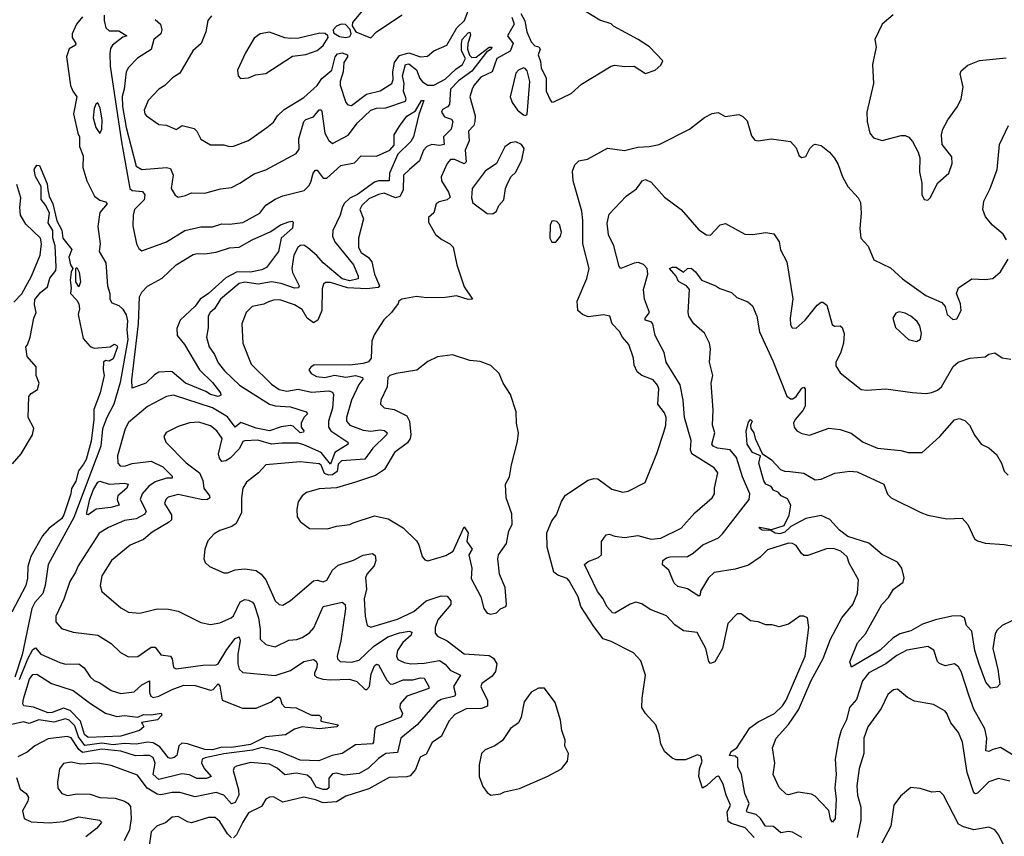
# Model space of a CAD drawing. Extents: x 1245515 to 1420776, y 606314 to 671314.
# Tile 366 of 385: x 1401275 to 1406435, y 644271 to 648549. Entities that reach past the tile are written whole.
import ezdxf

# ---------------------------------------------------------------- set-up
doc = ezdxf.new("R2010")
doc.units = 0

msp = doc.modelspace()

# ---------------------------------------------------------------- linework, layer by layer
at = {"layer": '0CON10XD'}
for points in [[(1401718.1, 648571.9), (1401717.2, 648545), (1401727.1, 648507.1), (1401745, 648491.3), (1401795, 648490), (1401836.7, 648465), (1401815, 648457.1), (1401761.2, 648415), (1401751.4, 648398.6), (1401747.4, 648372.6), (1401750, 648305), (1401808.9, 647908.9), (1401852.8, 647665), (1401865, 647653.9), (1401918.7, 647648.7), (1401931.6, 647631.6), (1401928, 647605), (1401877.1, 647555), (1401870.4, 647525), (1401868.8, 647468.8), (1401887.7, 647375), (1401899.6, 647349.6), (1401915, 647337.9), (1402045, 647386), (1402140, 647445), (1402225.5, 647464.5), (1402285, 647464.6), (1402335, 647479.2), (1402375, 647477.3), (1402445, 647487.1), (1402534.2, 647535), (1402565, 647577.5), (1402615, 647608.9), (1402654, 647626), (1402765.8, 647654.2), (1402791.5, 647678.5), (1402801.5, 647698.5), (1402812.9, 647745), (1402825, 647761.2), (1402835, 647760.4), (1402865, 647719.5), (1402885, 647719.6), (1402958.2, 647785), (1403030.5, 647799.5), (1403065, 647836), (1403145, 647833.4), (1403214.7, 647865), (1403237.9, 647892.1), (1403238.3, 647945), (1403265, 647991.8), (1403305, 648043.6), (1403349.4, 648070.6), (1403381.4, 648125), (1403393.3, 648125), (1403367.2, 648052.8), (1403339.2, 647935), (1403325, 647911.1), (1403257.3, 647845), (1403213.6, 647745), (1403211.4, 647705), (1403155, 647705.6), (1403135, 647697.4), (1403045, 647633.9), (1403005, 647614.5), (1402975, 647585.9), (1402965, 647563.5), (1402955.2, 647525), (1402916.8, 647445), (1402914.7, 647415), (1402927.6, 647385), (1403025, 647264.5), (1403049.7, 647205), (1403049.2, 647190.8), (1403005, 647180.7), (1402965, 647191.7), (1402865.8, 647275), (1402833.1, 647313.1), (1402785, 647354), (1402765, 647367.5), (1402745, 647366.5), (1402732.9, 647355), (1402712.8, 647315), (1402701.6, 647245), (1402704.2, 647225), (1402739.6, 647155), (1402736.9, 647145), (1402715, 647142.5), (1402646.2, 647166.2), (1402595, 647176.1), (1402525, 647163.7), (1402455, 647173.3), (1402425, 647167.4), (1402327.7, 647085), (1402295.7, 647034.3), (1402272.9, 647015), (1402263.3, 646995), (1402262.3, 646935), (1402254.6, 646885), (1402268.8, 646835), (1402295.4, 646795), (1402315, 646750.6), (1402349.4, 646709.4), (1402426.8, 646635), (1402584.3, 646534.3), (1402615, 646525.6), (1402695, 646521), (1402777.1, 646495), (1402784.4, 646485), (1402763.6, 646465), (1402751.2, 646435), (1402751.2, 646415), (1402764.5, 646395), (1402762.5, 646387.5), (1402745, 646385.4), (1402708.8, 646418.8), (1402695, 646423.9), (1402645, 646416.2), (1402585, 646395.2), (1402515, 646409.5), (1402435, 646438.1), (1402405, 646414.1), (1402365, 646467.6), (1402286.4, 646516.4), (1402082.2, 646582.2), (1402045, 646574.4), (1401945, 646523.3), (1401845, 646438.5), (1401828.1, 646405), (1401788.5, 646265), (1401790, 646225), (1401802.2, 646212.2), (1401825, 646210.3), (1401865, 646224.1), (1401965, 646236.6), (1402026.2, 646206.2), (1402075, 646157.3), (1402075, 646146.7), (1402045, 646146.6), (1401985, 646127.5), (1401952.2, 646105), (1401917.1, 646065), (1401907.1, 646035), (1401938.3, 645975), (1401931.5, 645958.5), (1401885.9, 645934.1), (1401825, 645926.2), (1401740.8, 645889.2), (1401691.8, 645858.2), (1401582.2, 645687.8), (1401567.1, 645655), (1401538.4, 645605), (1401506.6, 645513.4), (1401464.8, 645424.8), (1401464.4, 645394.4), (1401495, 645360.4), (1401555, 645340), (1401685, 645324.2), (1401755, 645281.4), (1401803.3, 645233.3), (1401845, 645211.5), (1401895, 645212.5), (1401965, 645261.2), (1401985, 645261.5), (1402015, 645221.8), (1402065.6, 645215), (1402075, 645200), (1402082.2, 645155), (1402095, 645149.2), (1402235, 645167.1), (1402305, 645168.5), (1402315.3, 645175), (1402360.7, 645249.3), (1402405, 645306.9), (1402425, 645315.4), (1402430.3, 645295), (1402419.2, 645225), (1402418.4, 645175), (1402425, 645147.1), (1402445, 645129.6), (1402615, 645113.1), (1402695, 645140), (1402763.7, 645186.3), (1402815, 645196.5), (1402828.3, 645188.3), (1402834.4, 645175), (1402833.3, 645155), (1402819.5, 645125), (1402820.6, 645115), (1402831.2, 645105), (1402864.6, 645094.6), (1402905, 645091.4), (1403003.7, 645093.7), (1403041.7, 645081.7), (1403085, 645040), (1403095, 645040), (1403108.8, 645055), (1403117.2, 645122.8), (1403135, 645163.5), (1403145, 645172.1), (1403155, 645170), (1403198.8, 645088.8), (1403218.1, 645068.1), (1403235, 645069.1), (1403285, 645090.1), (1403335, 645090.2), (1403375, 645100.8), (1403395, 645099.7), (1403420.3, 645055), (1403420, 645045), (1403304.3, 645005.7), (1403269, 644965), (1403267.9, 644945), (1403281, 644915), (1403274.7, 644895), (1403175, 644857.4), (1403145, 644846.8), (1403136.2, 644835), (1403130.4, 644765), (1403124.7, 644755.3), (1403035, 644750.7), (1402965, 644705.4), (1402913.3, 644695), (1402842.9, 644667.1), (1402745, 644669.3), (1402637.5, 644715), (1402545, 644735.6), (1402495, 644722.6), (1402345, 644703.6), (1402247.1, 644682.9), (1402232.3, 644675), (1402228.4, 644655), (1402243.9, 644623.9), (1402278.2, 644585), (1402255, 644573.6), (1402204.1, 644574.1), (1402165, 644593.8), (1402125, 644598.6), (1402005, 644569.2), (1401974.6, 644595), (1401985.2, 644655), (1401975, 644684.5), (1401955, 644695.2), (1401923.5, 644693.5), (1401882.8, 644692.8), (1401805, 644717.1), (1401705, 644726.7), (1401605, 644709.8), (1401585.8, 644725), (1401545, 644786.9), (1401525, 644794.7), (1401425, 644781.1), (1401354, 644745), (1401315, 644711.9), (1401265, 644687.5)], [(1402280.4, 648569.6), (1402261.4, 648545), (1402250, 648485), (1402227.1, 648425), (1402183.1, 648385), (1402115, 648269.4), (1402075.8, 648245), (1402036, 648204), (1402004.7, 648185.3), (1401948.6, 648125), (1401927.5, 648075), (1401930.8, 648055), (1401940, 648045), (1402005, 647999.2), (1402045, 647995.7), (1402095, 647974.2), (1402126.1, 647993.9), (1402189.7, 647979.7), (1402204, 647965), (1402225, 647923.8), (1402275, 647892.5), (1402345, 647894), (1402375, 647884.2), (1402395, 647885.7), (1402475, 647915.6), (1402570, 647985), (1402605, 648011.4), (1402627.1, 648045), (1402661.2, 648078.8), (1402765, 648141.9), (1402835, 648203.4), (1402858.7, 648241.3), (1402911, 648285), (1402927.8, 648355), (1402940.5, 648369.5), (1402965, 648374.9), (1402994.1, 648365), (1402993.5, 648355), (1402973.5, 648325), (1402970.5, 648275), (1402955.2, 648225), (1402955.2, 648205.2), (1402984.7, 648114.7), (1402995, 648102.5), (1403015, 648099.4), (1403092, 648158), (1403165, 648177.1), (1403225, 648215.5), (1403233, 648235), (1403230.9, 648275), (1403239, 648325), (1403265, 648361.8), (1403315, 648375.8), (1403375.4, 648354.6), (1403411.7, 648358.3), (1403446, 648385), (1403514.2, 648415), (1403567.1, 648507.1), (1403605.9, 648545), (1403625, 648595.5)], [(1403070, 648595), (1403020, 648535), (1403017, 648517), (1403037.5, 648485), (1403105, 648456.7), (1403115.5, 648454.5), (1403145.5, 648484.5), (1403280, 648575)], [(1403901, 648581), (1403922.2, 648542.3), (1403933.1, 648485), (1403955, 648433.3), (1403975, 648412.5), (1403996.4, 648406.4), (1404002.5, 648395), (1403992.5, 648365), (1404005, 648330), (1404008.8, 648295), (1404033.8, 648245), (1404034.4, 648175), (1404056.7, 648125), (1404065, 648116.7)], [(1404065, 648116.7), (1404075, 648118.8), (1404165, 648162.2), (1404219.4, 648210.6), (1404375, 648305.8), (1404395, 648310.8), (1404445, 648304.3), (1404495, 648306.2), (1404555, 648266.7), (1404605.8, 648284.2), (1404635, 648310), (1404646.1, 648333.9), (1404576.8, 648406.8), (1404516.7, 648445), (1404387.5, 648515), (1404375, 648527.5), (1404316.1, 648546.1), (1404235.9, 648595.9)], [(1405852.9, 648575), (1405795.7, 648525), (1405756.2, 648445), (1405764.2, 648405), (1405744.1, 648314.1), (1405750, 648215), (1405714.3, 648065), (1405717.1, 648015), (1405731.2, 647955), (1405749.5, 647929.5), (1405795, 647915.8), (1405895, 647942), (1405915, 647942), (1405935, 647934), (1405955, 647911.2), (1405984.3, 647855), (1405993.1, 647825), (1405991.2, 647751.2), (1406003, 647693), (1406003.9, 647633.9), (1406015, 647607.5), (1406035, 647603.3)], [(1401605, 648564.4), (1401573.8, 648525), (1401551.2, 648475), (1401550.3, 648455), (1401570, 648425), (1401568.6, 648415), (1401534.2, 648395.8), (1401521.1, 648355), (1401541.7, 648205), (1401553.3, 648175), (1401575.4, 648145), (1401556.7, 648055), (1401580, 647955), (1401587.9, 647935), (1401589.4, 647885), (1401607.4, 647835), (1401606.5, 647775), (1401627.8, 647705), (1401667.3, 647625), (1401695, 647603.8), (1401725.7, 647595), (1401732.9, 647585), (1401695, 647538.1), (1401684.2, 647465), (1401696.7, 647375), (1401691.1, 647335), (1401727.2, 647275), (1401735.5, 647155), (1401747.5, 647115), (1401748.1, 647085), (1401758.8, 647065), (1401795, 647051.4), (1401815, 647032.2), (1401833.4, 647003.4), (1401840.5, 646970.5), (1401836.9, 646925), (1401842.8, 646872.8), (1401801.3, 646648.7), (1401769.3, 646535), (1401732.6, 646465), (1401708.7, 646405), (1401699.7, 646315), (1401559.6, 645940.4), (1401425.4, 645695), (1401409.6, 645585), (1401396.8, 645543.2), (1401354.7, 645495), (1401338.2, 645465), (1401288, 645222), (1401249.1, 645105)], [(1401985, 648550), (1402012.7, 648525), (1402020, 648495), (1402014.2, 648475), (1401977.5, 648445), (1401965, 648392.2), (1401892.2, 648347.7), (1401845, 648297.8), (1401833.8, 648275), (1401823.5, 648185), (1401813.1, 648146.9), (1401814.9, 648095), (1401833.9, 647985), (1401885, 647782.2), (1401915, 647764.6), (1402045, 647774.6), (1402065, 647768.6), (1402079.2, 647735), (1402070, 647665), (1402089.5, 647629.5), (1402105, 647620), (1402145, 647628.1), (1402175, 647642.2), (1402245, 647640), (1402327.6, 647662.4), (1402385, 647670.5), (1402428.2, 647691.8), (1402505, 647741.8), (1402565, 647761.9), (1402725, 647847.1), (1402739.5, 647870.5), (1402738.6, 647925), (1402765.3, 648015), (1402775, 648025.9), (1402815, 648039.7), (1402845, 648076.1), (1402855, 648076.1), (1402858, 648068), (1402874.7, 647955), (1402895, 647916.5), (1402915, 647901.1), (1402996.6, 647943.4), (1403045, 648007.9), (1403115, 648075.2), (1403145, 648085.2), (1403195, 648087.1), (1403297.5, 648122.5), (1403300, 648135), (1403286.4, 648175), (1403291, 648215), (1403281.3, 648255), (1403296.8, 648315), (1403315, 648317.2), (1403355.6, 648285.6), (1403371.7, 648241.7), (1403385.8, 648224.2), (1403415, 648206.4), (1403445, 648205.5), (1403505, 648237), (1403560.2, 648289.8), (1403596.1, 648313.9), (1403611.7, 648345), (1403591.5, 648385), (1403590.7, 648425), (1403595, 648445.8), (1403625, 648480.8), (1403635, 648482.9), (1403637.5, 648467.5), (1403623.9, 648425), (1403621.5, 648395), (1403633.1, 648363.1), (1403645, 648350.4), (1403668, 648352), (1403735, 648405.2), (1403748.9, 648405), (1403746, 648395), (1403721, 648379), (1403645, 648279.4), (1403575, 648228), (1403533.7, 648185), (1403527.8, 648105), (1403517.6, 648092.4), (1403490.9, 648079.1), (1403485.7, 648065), (1403500.8, 648040.8), (1403537.8, 648027.7), (1403546.1, 648015), (1403536.5, 647975), (1403495.8, 647935), (1403500, 647895), (1403475, 647890.6), (1403435, 647894.4), (1403408.7, 647885), (1403391.7, 647865), (1403371.3, 647808.7), (1403317.8, 647765), (1403286.1, 647735), (1403284.9, 647655), (1403267.4, 647622.6), (1403245, 647616.1), (1403185, 647640.3), (1403155, 647632.9), (1403105, 647610), (1403068.5, 647575), (1403058.5, 647555), (1403077.8, 647505), (1403050.4, 647405), (1403050.9, 647355), (1403065, 647328.5), (1403103.4, 647303.4), (1403120.3, 647280.3), (1403135.4, 647215), (1403160.9, 647155), (1403154.7, 647145.3), (1403095, 647138.3), (1402993.8, 647143.8), (1402905, 647172.4), (1402877.9, 647172.1), (1402867.3, 647162.7), (1402861.1, 647138.9), (1402858.2, 647025), (1402838.2, 646975), (1402815, 646960.8), (1402782.5, 646985), (1402755, 647030.4), (1402715.6, 647055), (1402637.8, 647082.2), (1402605, 647080.4), (1402579, 647071), (1402555, 647058.9), (1402494, 647046), (1402462.2, 647015), (1402440, 646955), (1402444.7, 646854.7), (1402489.1, 646745), (1402595, 646638.8), (1402635, 646610.9), (1402675, 646603.1), (1402735, 646613.6), (1402805, 646597.4), (1402895, 646605.2), (1402915, 646598.5), (1402920, 646585), (1402914.2, 646514.2), (1402894.4, 646445), (1402892.9, 646415), (1402905.9, 646395), (1402994.7, 646335), (1402996.9, 646325), (1402927.7, 646282.3), (1402905, 646220.4), (1402855, 646282), (1402765, 646322.3), (1402735, 646330.9), (1402649.8, 646330.2), (1402595.2, 646324.8), (1402523.4, 646346.6), (1402455, 646343.1), (1402445, 646338.5), (1402427.1, 646302.9), (1402378.4, 646251.6), (1402355, 646237.3), (1402335, 646234.6), (1402321.6, 646251.6), (1402316.4, 646275), (1402335.7, 646355.7), (1402308.5, 646395), (1402275, 646420.8), (1402215, 646440), (1402165, 646437.5), (1402105, 646417.1), (1402043.5, 646386.5), (1402030.6, 646365), (1402040.5, 646335), (1402148.1, 646228.1), (1402217.9, 646175), (1402234.7, 646135), (1402240.3, 646095), (1402270.5, 646055), (1402271.6, 646045), (1402259.2, 646035), (1402235, 646033.9), (1402105, 646062.4), (1402053.1, 646046.9), (1402040.6, 646035), (1402033.8, 646015), (1402070.3, 645955), (1402070.3, 645929.7), (1402055, 645914.6), (1401968.9, 645865), (1401925, 645825.5), (1401855, 645795.7), (1401756, 645715), (1401705.7, 645635), (1401696.9, 645585), (1401705, 645554), (1401805, 645467.5), (1401845, 645445.7), (1401905, 645440), (1401995, 645461.9), (1402055, 645461.4), (1402105, 645450), (1402225, 645390.6), (1402275, 645380), (1402325, 645389.5), (1402383.1, 645415), (1402395, 645425.7), (1402431.2, 645498.8), (1402455, 645511.5), (1402475, 645508.9), (1402495, 645497.9), (1402504.1, 645485), (1402527.5, 645415), (1402536.3, 645355), (1402535, 645304), (1402565.4, 645275.4), (1402615, 645263.8), (1402685, 645298.5), (1402727.2, 645302.8), (1402755, 645312.5), (1402795, 645337.8), (1402817.2, 645362.8), (1402865.3, 645474.7), (1402965, 645497.8), (1402981.1, 645485), (1402982.7, 645462.7), (1402958.4, 645295), (1402938.8, 645215), (1402941, 645201), (1402955, 645186.9), (1403015, 645184), (1403055, 645193.8), (1403129.5, 645265), (1403205, 645315.2), (1403265, 645336.8), (1403316.5, 645346.5), (1403330.6, 645340.6), (1403326.5, 645325), (1403283, 645287), (1403255.2, 645245), (1403249.7, 645215), (1403257.6, 645197.6), (1403290.9, 645180.9), (1403325, 645175.3), (1403395, 645177.3), (1403475, 645192.5), (1403505, 645172.9), (1403531.5, 645141.5), (1403586, 645115), (1403548.4, 645055), (1403558.8, 645015), (1403555.6, 645005), (1403485, 644988.4), (1403462.9, 644975), (1403357.9, 644855), (1403272.9, 644785), (1403255, 644710.5), (1403195, 644705.3), (1403155, 644678.9), (1403102.8, 644627.2), (1403055, 644599.8), (1402975, 644591.1), (1402935, 644602.2), (1402915, 644598.3), (1402896.1, 644575), (1402895.7, 644525), (1402885, 644516.2), (1402865, 644515.8), (1402828.7, 644528.7), (1402803.6, 644573.6), (1402782.1, 644592.1), (1402725, 644602.4), (1402665, 644593.4), (1402625, 644627.3), (1402585, 644648.6), (1402485, 644657.9), (1402410.8, 644639.2), (1402399.2, 644630.8), (1402393.6, 644615), (1402421.4, 644515), (1402424, 644486), (1402405, 644447.8), (1402385, 644440.5), (1402345, 644485.8), (1402305, 644500.8), (1402195, 644477.8), (1402115, 644500.5), (1402075, 644501), (1402015, 644488.4), (1401995, 644491.8), (1401943.7, 644523.7), (1401892, 644592), (1401755, 644642.4), (1401684.3, 644654.3), (1401595, 644649.1), (1401545, 644658.7), (1401505, 644652.5), (1401484.5, 644625), (1401472.9, 644555), (1401475, 644522.5), (1401496.2, 644495), (1401525.4, 644485.4), (1401576.9, 644493.1), (1401645, 644491.5), (1401695, 644474), (1401775, 644470), (1401824.8, 644454.8), (1401842.7, 644445), (1401856.5, 644426.5), (1401858.8, 644365), (1401850, 644305), (1401823.1, 644246.9)], [(1403855, 648561.6), (1403866.8, 648525), (1403831.8, 648465), (1403861.1, 648425), (1403845.5, 648384.4), (1403775.9, 648345), (1403750.7, 648275), (1403692.1, 648247.9), (1403655.3, 648205), (1403646.1, 648185), (1403634.7, 648145), (1403661.5, 648045), (1403661.1, 648015), (1403655.3, 647994.7), (1403627.9, 647965), (1403631.6, 647915), (1403609.1, 647865), (1403615, 647804.5), (1403605, 647794.4), (1403555, 647816.4), (1403533.3, 647816.7), (1403516.2, 647795), (1403483.9, 647725), (1403485.9, 647705), (1403522.4, 647645), (1403531.5, 647618.5), (1403515, 647605.2), (1403472.9, 647595), (1403457.1, 647585), (1403445, 647536.9), (1403417.2, 647512.8), (1403417.7, 647487.7), (1403454.3, 647424.3), (1403487.1, 647397.1), (1403530, 647375), (1403547, 647357), (1403565.8, 647265), (1403605, 647150), (1403647.5, 647085), (1403625, 647083.1), (1403565, 647102.5), (1403505, 647092.8), (1403407.8, 647092.2), (1403355, 647099), (1403277.5, 647085), (1403262.5, 647075), (1403258.7, 647061.3), (1403224.4, 647015), (1403183.1, 646976.9), (1403132.6, 646897.4), (1403120.6, 646865), (1403116.6, 646776.6), (1403103.7, 646756.3), (1403075, 646747.3), (1403005, 646740), (1402819.4, 646740.6), (1402800.8, 646729.2), (1402791.5, 646715), (1402802.7, 646695), (1402830.4, 646680.4), (1402875, 646674), (1402925, 646687.6), (1402985, 646676.7), (1403035, 646685.2), (1403072.2, 646675), (1403073.5, 646665), (1403052.1, 646637.9), (1403014.2, 646555), (1402988, 646465), (1402987.7, 646445), (1403005, 646424.7), (1403075, 646399.3), (1403115, 646393.4), (1403165, 646399.8), (1403186.7, 646396.7), (1403200.8, 646385), (1403197.8, 646375), (1403125.8, 646305), (1403083.8, 646246.2), (1402961.4, 646238.6), (1402945, 646220.7), (1402938.4, 646181.6), (1402915, 646164), (1402895, 646162.1), (1402872.4, 646172.4), (1402855.2, 646215), (1402845, 646221.7), (1402745, 646232.7), (1402565, 646216.7), (1402526.2, 646175), (1402464.5, 646125.5), (1402444.6, 646095.4), (1402437.1, 646045), (1402437.3, 645967.3), (1402410.3, 645909.7), (1402386.8, 645893.2), (1402325, 645872.5), (1402295, 645856), (1402261.7, 645818.3), (1402246.2, 645775), (1402240, 645725), (1402246.7, 645705), (1402270, 645685), (1402345, 645650.8), (1402365, 645652), (1402405, 645667.1), (1402455, 645671.9), (1402515, 645663.1), (1402540.8, 645645), (1402565.5, 645615), (1402615, 645504.2), (1402635, 645485.7), (1402655, 645481.9), (1402695, 645505.7), (1402815, 645608.6), (1402835, 645613.3), (1402865, 645604.5), (1402885, 645612.5), (1402914.6, 645665), (1402945, 645690.8), (1403025, 645717.3), (1403075.6, 645744.4), (1403125, 645753.1), (1403138.2, 645741.8), (1403141.6, 645715), (1403132.5, 645687.5), (1403095.3, 645644.7), (1403086.8, 645625), (1403092.6, 645565), (1403080.6, 645515), (1403085.5, 645425), (1403096, 645375), (1403115.8, 645365.8), (1403255, 645407.7), (1403341.7, 645448.3), (1403405, 645504.2), (1403485, 645531.4), (1403515, 645529.5), (1403535.4, 645505), (1403535.3, 645485), (1403466.2, 645405), (1403451.9, 645365), (1403452, 645335), (1403465, 645318.8), (1403515.4, 645295.4), (1403605, 645226.1), (1403735, 645218.5), (1403758.1, 645205), (1403775.5, 645175), (1403768.9, 645135), (1403750.6, 645109.4), (1403697.6, 645072.4), (1403692.7, 645055), (1403700, 645035), (1403727.1, 644985), (1403727.2, 644952.8), (1403695, 644940.2), (1403615, 644938.1), (1403555, 644908.8), (1403525.2, 644874.8), (1403485.5, 644795), (1403437.7, 644762.3), (1403405, 644701.9), (1403374.7, 644685.3), (1403349, 644621), (1403321.9, 644588.1), (1403305, 644582.5), (1403211.7, 644578.3), (1403105, 644520.3), (1402985, 644481.5), (1402935, 644451.6), (1402865, 644445.7), (1402825, 644462.9), (1402765, 644476.7), (1402655, 644449.2), (1402605, 644478.1), (1402585, 644476.9), (1402565, 644465.8), (1402542.2, 644427.8), (1402475, 644393.3), (1402444.8, 644345.2), (1402411.7, 644278.3), (1402395, 644263.5)], [(1402985, 648456.2), (1403005, 648460), (1403012.5, 648475), (1403007.5, 648497.5), (1402983.6, 648523.6), (1402960, 648525), (1402935, 648515.7), (1402917.5, 648495), (1402920.7, 648480.7), (1402951.2, 648461.2), (1402985, 648456.2)], [(1402431.7, 648241.7), (1402475, 648244), (1402510.3, 648259.7), (1402565, 648267.1), (1402705, 648357.5), (1402775, 648365.7), (1402835, 648387.5), (1402865, 648413.8), (1402892.5, 648455), (1402890, 648465), (1402876.4, 648476.4), (1402847.7, 648477.7), (1402737.7, 648452.3), (1402695, 648449.6), (1402665, 648454.5), (1402585, 648483.6), (1402535, 648475.6), (1402505, 648452), (1402459.2, 648375), (1402416.2, 648285), (1402420, 648255), (1402431.7, 648241.7)], [(1406035, 647603.3), (1406047.5, 647615), (1406086.7, 647695), (1406144.2, 647745.8), (1406162, 647795), (1406160, 647830), (1406109.4, 647895), (1406105.4, 647945), (1406113.1, 647975), (1406139.1, 648025), (1406189.5, 648095), (1406209.5, 648135), (1406220, 648195), (1406204.3, 648265), (1406209.3, 648280.7), (1406245, 648310), (1406305, 648335.8), (1406445, 648348.8)], [(1403925, 648046.7), (1403935, 648052.5), (1403949.6, 648225), (1403935, 648281.2), (1403925, 648293.8), (1403915, 648296.2), (1403888.8, 648285), (1403875, 648268.8), (1403846.2, 648145), (1403856, 648115), (1403884, 648075), (1403915, 648050), (1403925, 648046.7)], [(1401695, 647953.3), (1401705.7, 647975), (1401706.8, 648025), (1401697.1, 648085), (1401685, 648112.9), (1401675, 648107.1), (1401665, 648084.2), (1401660.2, 648035), (1401675, 647984.2), (1401695, 647953.3)], [(1405124.2, 644265), (1405076.7, 644315), (1405005, 644337.8), (1404988.4, 644348.4), (1404982.7, 644397.3), (1405000, 644435), (1404977.3, 644487.3), (1404961.8, 644545), (1404941.8, 644581.8), (1404935, 644586.5), (1404925, 644581.8), (1404875, 644534.7), (1404854.1, 644524.1), (1404835.3, 644585), (1404838.8, 644625), (1404851.8, 644665), (1404845, 644690), (1404827, 644697), (1404765, 644672.5), (1404715, 644670.8), (1404695, 644680), (1404653.8, 644715), (1404636, 644755), (1404626.7, 644805), (1404608.5, 644855), (1404554.5, 644915), (1404536.4, 644945), (1404537.5, 644995), (1404555.6, 645115), (1404530.7, 645190.7), (1404492.1, 645232.1), (1404375, 645291.4), (1404333.3, 645305), (1404285, 645370), (1404216.9, 645475), (1404201.6, 645525), (1404155, 645610), (1404145, 645621.9), (1404095, 645638.2), (1404075, 645655.6), (1404040, 645785), (1404038.7, 645861.3), (1404065, 645923.3), (1404088.8, 645955), (1404114.4, 646025.6), (1404135, 646057.5), (1404255, 646137.5), (1404285, 646146), (1404305, 646144.2), (1404379.4, 646089.4), (1404436.8, 646073.2), (1404465, 646078.6), (1404554, 646125), (1404614.4, 646275.6), (1404651.5, 646388.5), (1404661.5, 646425), (1404663.8, 646465), (1404655, 646490), (1404619.6, 646535), (1404624.6, 646615), (1404618.5, 646635), (1404595, 646662), (1404535.6, 646685), (1404512.2, 646705), (1404495, 646740), (1404491.5, 646775), (1404467.6, 646847.6), (1404434.4, 646885), (1404418.1, 646915), (1404380, 646955), (1404367.5, 646995), (1404335, 647002), (1404255, 646992.5), (1404225, 647004.2), (1404201.2, 647025), (1404196.2, 647075), (1404247.4, 647192.6), (1404260, 647245), (1404226.2, 647375), (1404226.6, 647496.6), (1404220.7, 647545), (1404175.6, 647705), (1404172.9, 647755), (1404185, 647788.8), (1404205, 647808.8), (1404251.7, 647818.3), (1404355, 647875.8), (1404445, 647864.5), (1404515, 647881.8), (1404575, 647884.3), (1404627.5, 647895), (1404785, 647975.6), (1404865, 648036.2), (1404905, 648056.7), (1404935, 648062.5), (1404971.7, 648041.7), (1405045, 648052.5), (1405065, 648042.5), (1405088.3, 648018.3), (1405111.2, 647941.2), (1405128.3, 647918.3), (1405145, 647914.2), (1405215, 647924.2), (1405315, 647910), (1405345, 647877.5), (1405360, 647835), (1405375, 647826.7), (1405395, 647832.5), (1405416.4, 647873.6), (1405435, 647892.5), (1405445, 647897.5), (1405475, 647890), (1405520, 647855), (1405545, 647823.8), (1405565, 647790), (1405586.9, 647725), (1405615.8, 647675), (1405668.8, 647615), (1405681.7, 647591.7), (1405685.8, 647535), (1405678.8, 647455), (1405683.8, 647405), (1405722.3, 647362.3), (1405751.7, 647291.7), (1405839.7, 647249.7), (1405902.1, 647192.1), (1406023.3, 647103.3), (1406107.9, 647067.9), (1406125, 647046), (1406136.2, 647005), (1406165, 646978.2), (1406187.3, 646982.7), (1406210, 647025), (1406205, 647061.2), (1406184.5, 647115), (1406195.6, 647145), (1406265, 647191.4), (1406335, 647188), (1406375, 647194), (1406415, 647227.5), (1406456.2, 647295)], [(1406446.7, 647395), (1406428.8, 647425), (1406372.8, 647472.8), (1406336.3, 647516.3), (1406323.6, 647555), (1406328.1, 647598.1), (1406361.1, 647665), (1406398, 647765), (1406410, 647895), (1406457.8, 647995)], [(1403755, 647532), (1403773.8, 647545), (1403786.7, 647575), (1403812.5, 647605), (1403822, 647665), (1403833.8, 647695), (1403851.7, 647728.3), (1403875, 647750), (1403906.7, 647815), (1403919.4, 647875), (1403905.5, 647895.5), (1403875, 647908.8), (1403847, 647903), (1403817.9, 647882.1), (1403774.1, 647795.9), (1403714, 647755), (1403646.7, 647665), (1403643.9, 647616.1), (1403649.5, 647589.5), (1403725, 647534.2), (1403755, 647532)], [(1401237.8, 646222.3), (1401282.5, 646275), (1401342.7, 646375), (1401348.7, 646408.7), (1401320.5, 646465), (1401323.8, 646575), (1401335, 646590.4), (1401369, 646611), (1401378, 646645), (1401362.3, 646685), (1401360.9, 646730.9), (1401313.8, 646785), (1401307.5, 646835), (1401316.7, 646845), (1401330, 646885), (1401350, 646985), (1401361.9, 647015), (1401352.2, 647055), (1401355, 647082.5), (1401385, 647120), (1401420.8, 647149.2), (1401433.3, 647195), (1401464.3, 647235.7), (1401466.7, 647255), (1401461.1, 647365), (1401448.6, 647405), (1401448.8, 647445), (1401424.4, 647485), (1401431.2, 647535), (1401412.3, 647575), (1401387, 647607), (1401387.5, 647675), (1401358.3, 647728.3), (1401351.1, 647765), (1401365, 647787.5), (1401378.5, 647785), (1401419.1, 647689.1), (1401423.2, 647656.8), (1401430, 647625), (1401449.3, 647585), (1401469.7, 647495), (1401496.1, 647446.1), (1401501.3, 647405), (1401549.4, 647345), (1401533.3, 647305), (1401540.8, 647265), (1401553.3, 647245), (1401544.4, 647225.6), (1401539.2, 647185), (1401544.6, 647145), (1401541.1, 647115), (1401575, 647080), (1401585, 647060), (1401588.8, 647035), (1401582.5, 647005), (1401608.3, 646878.3), (1401645, 646837.5), (1401665, 646827.5), (1401750, 646835), (1401770.8, 646849.2), (1401785, 646842.5), (1401787.4, 646835), (1401765, 646772.2), (1401745, 646760.5), (1401725, 646764), (1401714.5, 646755), (1401712.5, 646715), (1401718.8, 646685), (1401696.7, 646595), (1401663.1, 646506.9), (1401663.3, 646455), (1401649.5, 646340.5), (1401624.2, 646245), (1401609.3, 646220.7), (1401583.9, 646186.1), (1401569.2, 646130.9), (1401546.8, 646093.2), (1401543.3, 646065), (1401506.8, 645955), (1401494.1, 645935), (1401429.6, 645885), (1401395.6, 645844.4), (1401332.9, 645737.1), (1401317.5, 645685), (1401316.9, 645623.1), (1401308.2, 645585), (1401234.8, 645445)], [(1405375, 644265.3), (1405325, 644292.5), (1405305, 644296.4), (1405265, 644290), (1405225, 644322.2), (1405184.4, 644324.4), (1405156.9, 644365), (1405135.3, 644385), (1405087.4, 644397.4), (1405083.6, 644405), (1405097.5, 644442.5), (1405076.1, 644495), (1405058.8, 644595), (1405039.7, 644635), (1405038.5, 644678.5), (1405025, 644691.1), (1404994.6, 644695), (1405004, 644715), (1405033.8, 644735), (1405101.5, 644838.5), (1405145, 644871.1), (1405230.4, 644915), (1405273.7, 644955), (1405292.4, 644985), (1405391.1, 645215), (1405410.6, 645365), (1405403.3, 645415), (1405385, 645424), (1405363.6, 645423.6), (1405305, 645382), (1405255, 645368.8), (1405219.5, 645379.5), (1405185, 645378.8), (1405145, 645393.8), (1405105, 645400), (1405055.9, 645435.9), (1405035, 645436.2), (1404986, 645385), (1404958.1, 645255), (1404918.8, 645185), (1404896.4, 645176.4), (1404886.1, 645186.1), (1404872, 645255), (1404825, 645339.2), (1404755, 645346.7), (1404708.5, 645378.5), (1404665.9, 645425.9), (1404578.6, 645458.6), (1404535, 645489.6), (1404505, 645496.9), (1404475, 645486.8), (1404395, 645440.6), (1404382.5, 645442.5), (1404352.7, 645475), (1404333.5, 645515), (1404302.9, 645552.9), (1404235.8, 645695), (1404255, 645710.6), (1404309.1, 645730.9), (1404324.3, 645745), (1404324.4, 645815.6), (1404348.8, 645851.2), (1404365, 645854.3), (1404395, 645843.3), (1404445, 645836.4), (1404515, 645846.2), (1404585, 645828.2), (1404635, 645833.6), (1404741.2, 645885), (1404813.8, 645965), (1404905, 646043.8), (1404915.8, 646065), (1404916, 646095), (1404934.2, 646175), (1404915, 646201.4), (1404797.7, 646275), (1404791.4, 646295), (1404795.2, 646345.2), (1404760.2, 646465), (1404752.2, 646555), (1404735.9, 646635.9), (1404663.3, 646755), (1404652.5, 646805), (1404605.3, 646895), (1404593.9, 646955), (1404585, 646965.4), (1404553.6, 646975), (1404553.1, 646985), (1404576.4, 647015), (1404549.7, 647085), (1404545.3, 647135), (1404567.1, 647215), (1404563.5, 647245), (1404545, 647266.7), (1404516.1, 647276.1), (1404495, 647273.9), (1404425, 647246), (1404416.7, 647256.7), (1404389.4, 647365), (1404361.3, 647421.3), (1404353.8, 647483.8), (1404365, 647530), (1404454, 647625), (1404508, 647662), (1404530.8, 647695), (1404536.7, 647705), (1404555, 647712.5), (1404585, 647697.5), (1404655, 647619.2), (1404742, 647555), (1404835, 647448), (1404875, 647422), (1404895, 647420), (1404945.9, 647474.1), (1404975, 647481.2), (1405075, 647425.8), (1405115, 647424.3), (1405185.8, 647434.2), (1405226.8, 647426.8), (1405255.8, 647385), (1405262.6, 647342.6), (1405295, 647280), (1405326.4, 647086.4), (1405312.9, 646985), (1405315, 646950), (1405323.9, 646933.9), (1405345, 646933.3), (1405392.5, 646975), (1405455, 647054), (1405475, 647070), (1405485, 647070), (1405505, 647053.3), (1405532.6, 646952.6), (1405545, 646944.2), (1405575, 646945.8), (1405585, 646936.2), (1405596.4, 646905), (1405593.2, 646855), (1405577.8, 646802.2), (1405552.5, 646755), (1405552.9, 646735), (1405575, 646698.8), (1405685, 646612.5), (1405715, 646607.5), (1405815, 646615.6), (1405955, 646595.5), (1406025, 646591.1), (1406055, 646595.5), (1406085, 646607.5), (1406105.6, 646625), (1406167, 646733), (1406193.3, 646755), (1406255, 646776), (1406335, 646783.3), (1406355, 646796.7), (1406385, 646803.3), (1406425, 646778), (1406469.7, 646769.7)], [(1401245, 647068.6), (1401286.6, 647113.4), (1401337.9, 647205), (1401382.5, 647315), (1401388.8, 647375), (1401384.4, 647405), (1401307.8, 647477.8), (1401279.6, 647525), (1401275.5, 647565), (1401282.1, 647615), (1401259.8, 647685)], [(1402315, 646574.6), (1402275, 646584.7), (1402250.7, 646600.7), (1402145, 646644.1), (1402075, 646703.4), (1402065, 646705.3), (1402005, 646701.8), (1401981.4, 646688.6), (1401935.6, 646645), (1401865, 646619.4), (1401862.5, 646662.5), (1401898.3, 646955), (1401903.2, 647096.8), (1401915, 647122.2), (1401945, 647152.7), (1402022.5, 647195), (1402095.2, 647264.8), (1402185, 647318.2), (1402205, 647324.6), (1402245, 647322.1), (1402305, 647330.7), (1402375, 647353.8), (1402425, 647356.8), (1402494.4, 647395.6), (1402590.8, 647439.2), (1402642, 647475), (1402685, 647490), (1402703, 647493), (1402708.3, 647488.3), (1402705, 647456.7), (1402645.3, 647404.7), (1402631.1, 647335), (1402569.1, 647250.9), (1402545, 647238.7), (1402485, 647226.3), (1402415, 647228.9), (1402355, 647197.5), (1402265, 647114.3), (1402221, 647085), (1402195, 647048.6), (1402116.7, 646975), (1402098, 646932), (1402101.4, 646895), (1402138.2, 646848.2), (1402217.8, 646715), (1402285, 646647.9), (1402327.1, 646595), (1402328.6, 646581.4), (1402315, 646574.6)], [(1404065, 647383.3), (1404085, 647383.8), (1404110, 647415), (1404115.6, 647435.6), (1404105, 647476.7), (1404091.2, 647491.2), (1404074.2, 647495.8), (1404065, 647493.8), (1404055, 647472.5), (1404053.8, 647405), (1404065, 647383.3)], [(1401585, 647150), (1401570, 647175), (1401570, 647245), (1401575, 647250), (1401586.4, 647226.4), (1401593.3, 647175), (1401585, 647150)], [(1406527.7, 644667.7), (1406415.8, 644735.8), (1406375, 644726.6), (1406355, 644714.6), (1406338.6, 644718.6), (1406343.3, 644785), (1406334, 644834), (1406275, 644937.8), (1406251.7, 645005), (1406209.6, 645135), (1406195, 645159.2), (1406175, 645174.2), (1406125, 645164.4), (1406095, 645177.1), (1406085, 645186.7), (1406066, 645246), (1406035.4, 645265.4), (1405925, 645246.8), (1405871.5, 645218.5), (1405815.2, 645174.8), (1405725, 645126.8), (1405691.4, 645085), (1405661.6, 644988.4), (1405624.7, 644945), (1405608.4, 644881.6), (1405579.7, 644825), (1405566, 644776), (1405548.7, 644675), (1405553.9, 644595), (1405548, 644525), (1405554.1, 644465), (1405548.8, 644365), (1405535, 644345.8), (1405525, 644361.2), (1405516.6, 644406.6), (1405475, 644448), (1405445, 644480.8), (1405425, 644492.5), (1405355, 644502.9), (1405305, 644487.5), (1405292.2, 644492.2), (1405255, 644526.2), (1405223.6, 644595), (1405232.2, 644655), (1405220, 644735), (1405239.6, 644785), (1405303.9, 644856.1), (1405356.7, 644933.3), (1405422.5, 645087.5), (1405486.7, 645203.3), (1405525, 645304.5), (1405584.3, 645415.7), (1405641.5, 645485), (1405666.7, 645545), (1405671.4, 645615), (1405622, 645702), (1405612.5, 645735), (1405578.9, 645765), (1405540.6, 645779.4), (1405503.7, 645776.4), (1405405, 645741.5), (1405385, 645741.4), (1405371.7, 645751.7), (1405344, 645795), (1405325.4, 645805.4), (1405305, 645806.1), (1405195, 645771.8), (1405156, 645734), (1405095, 645690.6), (1405025, 645670), (1404915, 645652.9), (1404884.4, 645625), (1404843.3, 645555), (1404841.4, 645535), (1404835, 645529.4), (1404775, 645567.1), (1404725, 645578.8), (1404705, 645597.5), (1404676.9, 645665), (1404643.8, 645693.8), (1404646.5, 645715), (1404665, 645729.4), (1404684.9, 645735.1), (1404775, 645737.6), (1404805, 645754.7), (1404855, 645797.6), (1404936.8, 645835), (1404958.8, 645855), (1405066.1, 645995), (1405097.5, 646035), (1405101.2, 646065), (1405063.6, 646153.6), (1405031.4, 646255), (1404999.2, 646295), (1404932.9, 646305), (1404909.5, 646315), (1404903.1, 646325), (1404917.5, 646385), (1404905.6, 646425), (1404910, 646505), (1404900, 646645), (1404908.6, 646685), (1404891.2, 646755), (1404895.9, 646824.1), (1404890, 646855), (1404865, 646907.5), (1404807.5, 646955), (1404782, 646995), (1404778, 647015), (1404785.7, 647135), (1404770, 647155), (1404727.4, 647177.4), (1404715, 647206.1), (1404681.4, 647245), (1404697.1, 647252.9), (1404715, 647252.6), (1404755, 647225.6), (1404774.7, 647245.3), (1404795, 647246.9), (1404817.3, 647227.3), (1404847.8, 647185), (1404924.4, 647154.4), (1404945, 647140), (1405005, 647120), (1405034.3, 647094.3), (1405091.3, 647071.3), (1405115, 647050), (1405138.8, 646995), (1405153, 646913), (1405221.5, 646761.5), (1405295.9, 646575.9), (1405315, 646562.3), (1405327.6, 646562.4), (1405344.5, 646575), (1405375, 646618), (1405385, 646623.3), (1405391.2, 646615), (1405391.1, 646525), (1405378.9, 646501.1), (1405339.5, 646455), (1405331.1, 646435), (1405334.4, 646415), (1405347.5, 646395), (1405375, 646380.6), (1405415, 646373.1), (1405515, 646409.2), (1405575, 646402.7), (1405633, 646383), (1405696, 646336), (1405770, 646305), (1405892.4, 646292.4), (1405931.5, 646281.5), (1406005, 646282.5), (1406097.5, 646365), (1406175, 646452), (1406199.5, 646459.5), (1406228.8, 646448.8), (1406253.3, 646425), (1406280.3, 646370.3), (1406313.8, 646325), (1406355, 646306.2), (1406395, 646271.2), (1406421.2, 646225), (1406433.9, 646183.9), (1406455, 646162.5)], [(1405975, 646862.5), (1405995.5, 646874.5), (1406001.9, 646905), (1405991.9, 646945), (1405978, 646968), (1405945, 646995.7), (1405915, 647010.8), (1405885, 647018.8), (1405867.7, 647012.3), (1405852, 646985), (1405865, 646936.7), (1405933.4, 646873.4), (1405975, 646862.5)], [(1403745, 645434.3), (1403775, 645441.2), (1403795, 645463.3), (1403822.5, 645475), (1403826.7, 645485), (1403819.2, 645575), (1403789.5, 645645), (1403780.8, 645725), (1403784.5, 645745.5), (1403827.1, 645805), (1403839.5, 645870.5), (1403855.6, 645904.4), (1403855, 645960), (1403824.2, 646045), (1403821.4, 646115), (1403842.5, 646155), (1403852.4, 646217.6), (1403885, 646340), (1403888.6, 646385), (1403878.6, 646435), (1403877.8, 646495), (1403848.1, 646585), (1403809.4, 646645), (1403788, 646695), (1403745, 646738), (1403688.6, 646758.6), (1403635, 646763.1), (1403542.9, 646792.9), (1403465, 646783.3), (1403415, 646758), (1403356.4, 646713.6), (1403248, 646695), (1403214.3, 646685.7), (1403204.5, 646675), (1403201.5, 646625), (1403168, 646555), (1403166, 646535), (1403185.6, 646515.6), (1403237.6, 646507.6), (1403304.1, 646474.1), (1403318.9, 646445), (1403325.8, 646375), (1403322, 646355), (1403307.8, 646332.2), (1403238.8, 646281.2), (1403188, 646192), (1403139.2, 646160.7), (1403034.5, 646125.5), (1402935, 646096.9), (1402845, 646090.9), (1402778.1, 646071.9), (1402755.7, 646054.3), (1402735, 646022.5), (1402727.5, 645985), (1402729.2, 645945), (1402745, 645920), (1402795, 645884.2), (1402888.8, 645881.2), (1402935, 645895.7), (1403005, 645904.5), (1403023.6, 645913.6), (1403135, 645950.6), (1403206.7, 645935), (1403285, 645887.5), (1403355, 645818.8), (1403367.4, 645797.4), (1403385, 645736.7), (1403399.2, 645719.2), (1403415, 645713.8), (1403508.7, 645741.3), (1403546.2, 645765), (1403605, 645892.5), (1403625, 645860), (1403618.9, 645815), (1403646.2, 645775), (1403630, 645745), (1403644.4, 645675), (1403640.9, 645620.9), (1403691.2, 645525), (1403707.1, 645465), (1403725, 645440.8), (1403745, 645434.3)], [(1406475, 645399), (1406424, 645375), (1406398.6, 645351.4), (1406387.7, 645332.3), (1406374.7, 645255), (1406400.7, 645145), (1406411.8, 645068.2), (1406398.2, 645051.8), (1406365, 645047.8), (1406338.5, 645078.5), (1406302.9, 645172.9), (1406280.5, 645245), (1406265.8, 645345), (1406237.5, 645375), (1406226, 645415), (1406205, 645425.5), (1406160, 645425), (1406074.8, 645405.2), (1406006.7, 645383.2), (1405945, 645348.1), (1405887.9, 645332.1), (1405851.6, 645308.4), (1405785, 645246.7), (1405635, 645157.5), (1405626.7, 645185), (1405666.9, 645285), (1405708, 645332), (1405793.6, 645485), (1405828.2, 645521.8), (1405854.5, 645565), (1405905, 645601.9), (1405910.7, 645625), (1405898.2, 645675), (1405875, 645707.2), (1405795, 645747.8), (1405725.8, 645805.8), (1405615, 645840.9), (1405570.9, 645875), (1405520.9, 645930.9), (1405475, 645952.2), (1405395, 645936.5), (1405316.5, 645893.5), (1405286, 645865), (1405258.8, 645855), (1405235, 645858.2), (1405212.5, 645872.5), (1405166.7, 645875), (1405150, 645885), (1405155, 645890), (1405215, 645877.5), (1405280.9, 645899.1), (1405307.2, 645952.8), (1405316.4, 646005), (1405299.5, 646039.5), (1405265.8, 646055), (1405251.6, 646071.6), (1405225, 646084.2), (1405212.9, 646102.9), (1405185.6, 646115), (1405175, 646133.3), (1405149.4, 646225), (1405157.5, 646265), (1405115, 646282), (1405087.7, 646325), (1405083.1, 646395), (1405095, 646440), (1405105, 646453.8), (1405113.8, 646445), (1405105.7, 646425), (1405107.6, 646407.6), (1405122.9, 646385), (1405130.5, 646355), (1405166.2, 646276.2), (1405215, 646244), (1405262.7, 646192.7), (1405283.4, 646183.4), (1405312.4, 646182.4), (1405385, 646172.9), (1405445, 646139.2), (1405475, 646142.5), (1405547, 646173), (1405625.8, 646184.2), (1405665, 646180.6), (1405803.8, 646115), (1405823.9, 646063.9), (1405843.3, 646043.3), (1405997.8, 645967.8), (1406035, 645953.8), (1406135, 645933.5), (1406215, 645938), (1406244.4, 645904.4), (1406279.8, 645829.8), (1406295, 645818.2), (1406335, 645807.1), (1406435, 645800.4), (1406535, 645782.9)], [(1401635, 645954.5), (1401626.4, 645956.4), (1401626.9, 645966.9), (1401642.6, 646037.4), (1401662.2, 646087.8), (1401685, 646125.4), (1401695, 646130.9), (1401745, 646115.2), (1401825, 646120.9), (1401844.6, 646115), (1401836.3, 646095), (1401789.4, 646055), (1401786.3, 646035), (1401796.9, 646005), (1401753.3, 645993.2), (1401675.7, 645985), (1401635, 645954.5)], [(1401275, 645091.8), (1401318.7, 645201.3), (1401345, 645248.9), (1401358.1, 645258.1), (1401386, 645226), (1401485, 645181.8), (1401515, 645173.3), (1401585, 645174.6), (1401613.7, 645153.7), (1401645, 645105.7), (1401665, 645086.5), (1401695, 645074.6), (1401755, 645035.5), (1401805, 645019.2), (1401875, 645028.5), (1401915, 645065.2), (1401955, 645085.6), (1401954.8, 645024.8), (1401962.7, 645005), (1401975, 644998.5), (1402005, 645004.8), (1402075, 645040.7), (1402135, 645063.2), (1402195, 645060.9), (1402275, 645035.9), (1402289.2, 645040.8), (1402315, 645070), (1402325, 645058), (1402335.7, 644985), (1402442.6, 644942.6), (1402515, 644942.7), (1402593.7, 644976.3), (1402625, 645000), (1402635, 645000.6), (1402641.3, 644988.7), (1402649.1, 644965), (1402665, 644947.1), (1402725, 644943.7), (1402805, 644906), (1402845, 644905.7), (1402856, 644895), (1402853.3, 644875), (1402945, 644855.7), (1402937.5, 644845), (1402845, 644833.3), (1402755, 644844.5), (1402715, 644832.2), (1402667.6, 644802.4), (1402565, 644792.2), (1402485, 644751.8), (1402385, 644736.1), (1402335, 644737.5), (1402285, 644723.5), (1402245, 644726.1), (1402154, 644756), (1402125, 644758.9), (1402109.2, 644745), (1402099.1, 644695), (1402085, 644683.5), (1402065, 644678.6), (1402055, 644681.6), (1402009.2, 644739.2), (1401975, 644761.1), (1401945, 644763.8), (1401885, 644753.2), (1401822.8, 644757.2), (1401765, 644749.9), (1401705, 644758.5), (1401616.5, 644746.5), (1401582.8, 644792.8), (1401565, 644850.2), (1401535, 644879.1), (1401515, 644885.8), (1401455, 644868.7), (1401375, 644880.9), (1401325, 644861.9), (1401295, 644871.2), (1401235, 644856.9)], [(1401635, 644788.9), (1401614.6, 644805), (1401593.9, 644873.9), (1401539.8, 644929.8), (1401505, 644942.6), (1401445, 644919.8), (1401425, 644917.8), (1401346.9, 644946.9), (1401296.7, 644955), (1401292, 644965), (1401295, 644991.9), (1401327.1, 645095), (1401345, 645119.1), (1401365, 645120.6), (1401441.9, 645071.9), (1401555, 645035.3), (1401646.2, 644966.2), (1401725, 644916.5), (1401785, 644898.5), (1401825, 644903.6), (1401895, 644895.6), (1401925, 644908.5), (1401965, 644906.8), (1402015.9, 644915.9), (1402019.4, 644905), (1401998, 644882), (1401913, 644867), (1401919.3, 644859.3), (1401926.2, 644845), (1401903.3, 644825), (1401805, 644794.8), (1401635, 644788.9)], [(1403745, 644487.1), (1403795, 644493.8), (1403815.9, 644504.1), (1403895, 644521.9), (1404043.7, 644586.3), (1404115.3, 644624.7), (1404147.1, 644665), (1404150.8, 644705), (1404133, 644743), (1404133.8, 644775), (1404116, 644825), (1404110.3, 644880.3), (1404082.3, 644972.3), (1404025, 645047.5), (1403995, 645046.7), (1403955, 645026.2), (1403920, 644975), (1403904, 644895), (1403889.2, 644865), (1403847.5, 644835), (1403805, 644772.9), (1403765, 644745.6), (1403715, 644724.4), (1403695.4, 644704.6), (1403682.5, 644645), (1403682.5, 644585), (1403702.2, 644532.2), (1403725, 644500), (1403745, 644487.1)], [(1406465, 644560), (1406405, 644573.6), (1406355, 644556.4), (1406295, 644496.5), (1406285, 644493.1), (1406275, 644498.1), (1406240.9, 644605), (1406216.7, 644765), (1406195.8, 644815), (1406155.4, 644865.4), (1406135, 644914), (1406125, 644925.8), (1406065, 644962), (1405965, 644979.4), (1405928.6, 644998.6), (1405875, 645041.2), (1405855, 645038), (1405825, 645013.8), (1405790.2, 644939.8), (1405720, 644845), (1405698.9, 644785), (1405699.1, 644705), (1405675, 644626.7), (1405662.3, 644535), (1405666.6, 644486.6), (1405683.8, 644423.8), (1405682.7, 644355), (1405664.7, 644265)], [(1401259.3, 644579.3), (1401278.4, 644518.4), (1401309.6, 644495), (1401320.9, 644475), (1401317.8, 644455), (1401290.8, 644405), (1401298.1, 644365), (1401335, 644347.7), (1401431, 644341), (1401505, 644349.3), (1401585, 644372.5), (1401694, 644355), (1401704.2, 644345), (1401696.9, 644335), (1401677.9, 644312.1), (1401621.3, 644268.7)], [(1406523.6, 644035), (1406406.5, 644276.5), (1406385.4, 644305.4), (1406355, 644318.6), (1406275, 644305.4), (1406220.8, 644320.7), (1406195, 644334.5), (1406117.4, 644487.4), (1406097.5, 644505), (1406055, 644502.5), (1405995, 644522), (1405945, 644526), (1405891.7, 644481.7), (1405857.1, 644435), (1405841.5, 644325), (1405792.9, 644235)], [(1402385, 644262.5), (1402365, 644283.6), (1402325, 644347.9), (1402299.3, 644369.3), (1402265, 644369.6), (1402175, 644341.2), (1402155, 644346.5), (1402105, 644375.5), (1402075, 644371.1), (1402039.1, 644340.9), (1401995, 644325.5), (1401963.6, 644295), (1401948.7, 644185)]]:
    msp.add_lwpolyline(points, dxfattribs=at)

doc.saveas('drawing.dxf')
